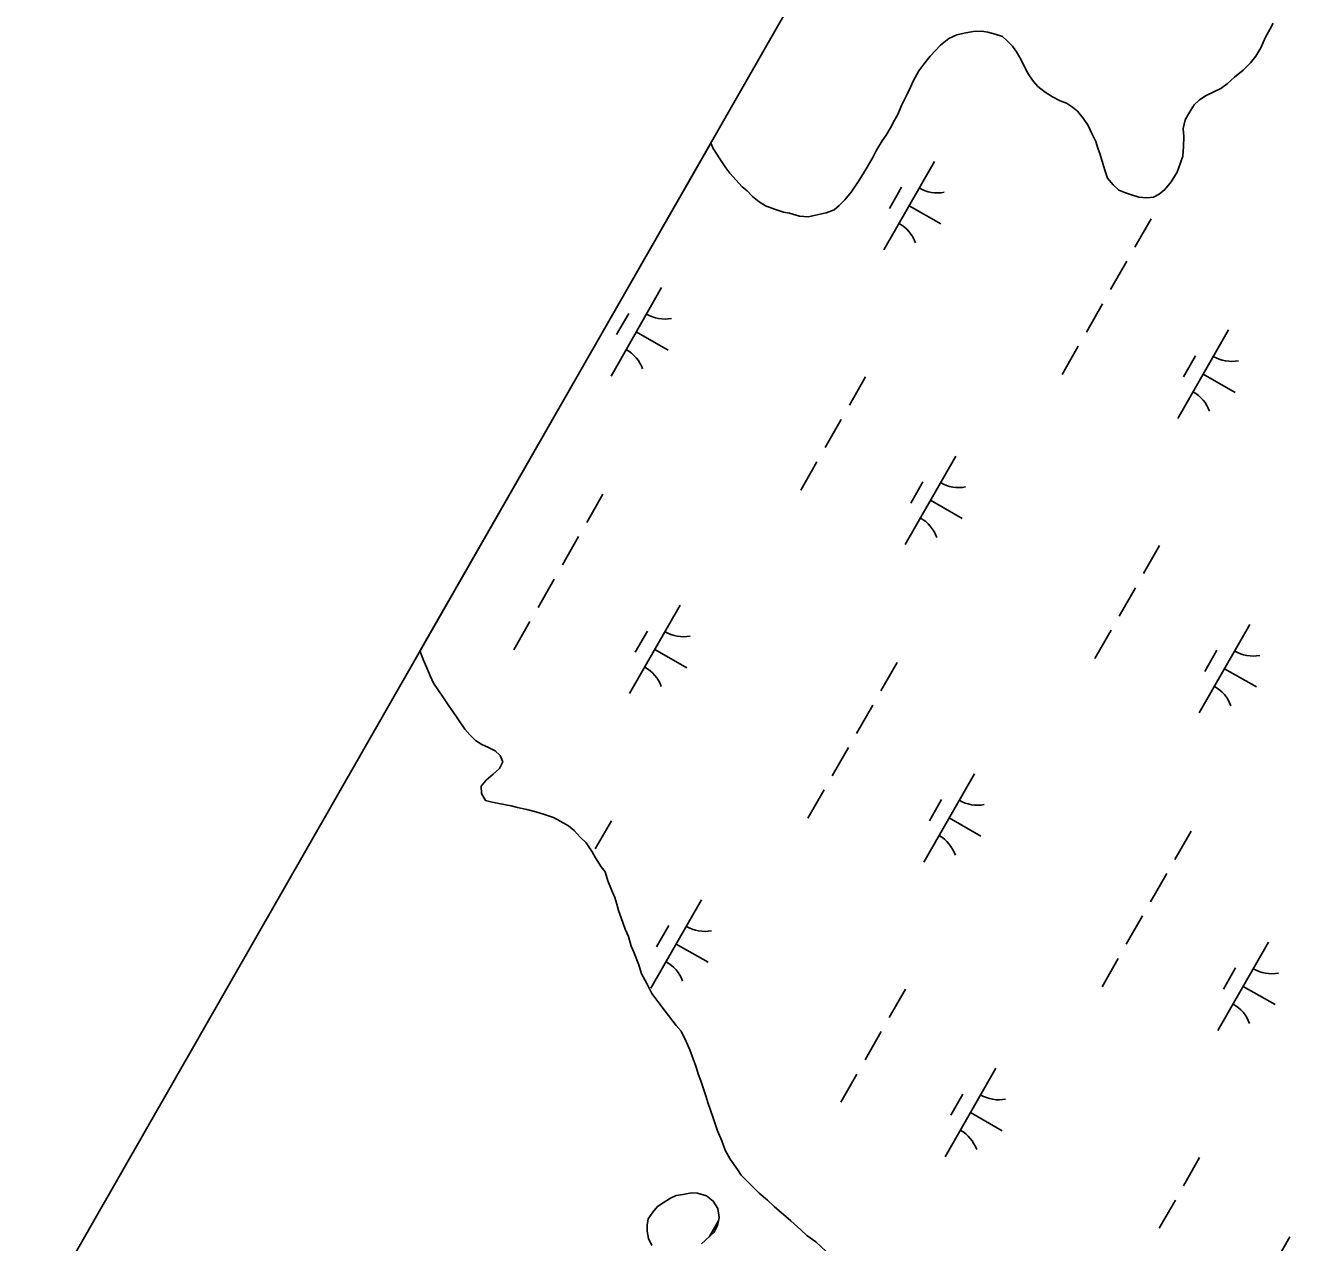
# Model space of a CAD drawing. Extents: x 3930721 to 3950824, y 220441 to 242861.
# Drawn here: x 3938750 to 3939383, y 234672 to 235269 of the extents above; entities that cross this region are included whole.
import ezdxf

# ---------------------------------------------------------------- set-up
doc = ezdxf.new("R2010")
doc.units = 0
doc.layers.add('V-GRID-FRAM', color=7, linetype='Continuous')
doc.layers.add('V-WETL-SWMP', color=7, linetype='Continuous')

msp = doc.modelspace()

# ---------------------------------------------------------------- linework, layer by layer
at = {"layer": 'V-GRID-FRAM'}
msp.add_lwpolyline([(3948829.04, 235080.94), (3941569.42, 222286.79), (3934009.8, 226348.12), (3941449.59, 239338.56), (3948829.04, 235080.94)], dxfattribs=at)
at = {"layer": 'V-WETL-SWMP'}
for p, q in [((3939362.08, 235270.63), (3939360.67, 235267.88)), ((3939203.04, 235263.06), (3939198.85, 235259.8)), ((3939206.94, 235264.94), (3939203.04, 235263.06)), ((3939210.54, 235265.72), (3939206.94, 235264.94)), ((3939214.97, 235266.49), (3939210.54, 235265.72)), ((3939219.12, 235266.72), (3939214.97, 235266.49)), ((3939222.15, 235266.12), (3939219.12, 235266.72)), ((3939225.74, 235265.25), (3939222.15, 235266.12)), ((3939229.31, 235264.09), (3939225.74, 235265.25)), ((3939231.77, 235261.85), (3939229.31, 235264.09)), ((3939234.23, 235259.33), (3939231.77, 235261.85)), ((3939358.4, 235263.76), (3939356.12, 235258.54)), ((3939360.67, 235267.88), (3939358.4, 235263.76)), ((3939198.85, 235259.8), (3939193.8, 235254.34)), ((3939236.12, 235256.54), (3939234.23, 235259.33)), ((3939237.75, 235253.75), (3939236.12, 235256.54)), ((3939356.12, 235258.54), (3939353.58, 235254.43)), ((3939190.71, 235250.51), (3939188.18, 235247.22)), ((3939193.8, 235254.34), (3939190.71, 235250.51)), ((3939239.64, 235250.41), (3939237.75, 235253.75)), ((3939240.98, 235247.63), (3939239.64, 235250.41)), ((3939351.04, 235251.15), (3939347.4, 235247.6)), ((3939353.58, 235254.43), (3939351.04, 235251.15)), ((3939188.18, 235247.22), (3939185.63, 235242.56)), ((3939242.6, 235244.84), (3939240.98, 235247.63)), ((3939244.5, 235242.05), (3939242.6, 235244.84)), ((3939343.21, 235244.06), (3939339.57, 235240.79)), ((3939347.4, 235247.6), (3939343.21, 235244.06)), ((3939184.21, 235239.26), (3939182.21, 235235.14)), ((3939185.63, 235242.56), (3939184.21, 235239.26)), ((3939246.68, 235239.54), (3939244.5, 235242.05)), ((3939250.24, 235236.73), (3939246.68, 235239.54)), ((3939253.8, 235234.47), (3939250.24, 235236.73)), ((3939336.5, 235238.62), (3939329.27, 235235.12)), ((3939339.57, 235240.79), (3939336.5, 235238.62)), ((3939179.66, 235230.2), (3939177.95, 235225.8)), ((3939182.21, 235235.14), (3939179.66, 235230.2)), ((3939257.64, 235232.48), (3939253.8, 235234.47)), ((3939260.67, 235231.34), (3939257.64, 235232.48)), ((3939263.68, 235229.36), (3939260.67, 235231.34)), ((3939323.41, 235230.5), (3939320.87, 235226.67)), ((3939325.93, 235232.96), (3939323.41, 235230.5)), ((3939329.27, 235235.12), (3939325.93, 235232.96)), ((3939177.95, 235225.8), (3939176.25, 235223.06)), ((3939266.15, 235227.39), (3939263.68, 235229.36)), ((3939268.86, 235224.04), (3939266.15, 235227.39)), ((3939271.3, 235220.41), (3939268.86, 235224.04)), ((3939320.87, 235226.67), (3939318.88, 235223.1)), ((3939174.26, 235219.21), (3939172.28, 235215.65)), ((3939176.25, 235223.06), (3939174.26, 235219.21)), ((3939272.92, 235216.8), (3939271.3, 235220.41)), ((3939318.88, 235223.1), (3939318, 235218.97)), ((3939318, 235218.97), (3939318.22, 235214.82)), ((3939086.1, 235211.72), (3938943.51, 234962.75)), ((3939087.33, 235209.03), (3939086.1, 235211.72)), ((3939170.31, 235212.91), (3939167.48, 235208.25)), ((3939172.28, 235215.65), (3939170.31, 235212.91)), ((3939275.07, 235212.62), (3939272.92, 235216.8)), ((3939276.13, 235209.29), (3939275.07, 235212.62)), ((3939318.22, 235214.82), (3939318.16, 235210.12)), ((3939090.58, 235204.01), (3939087.33, 235209.03)), ((3939165.78, 235204.95), (3939162.95, 235200.01)), ((3939167.48, 235208.25), (3939165.78, 235204.95)), ((3939277.2, 235206.24), (3939276.13, 235209.29)), ((3939278.52, 235201.8), (3939277.2, 235206.24)), ((3939317.82, 235205.42), (3939316.67, 235202.12)), ((3939318.16, 235210.12), (3939317.82, 235205.42)), ((3939093.56, 235199.55), (3939090.58, 235204.01)), ((3939095.47, 235197.04), (3939093.56, 235199.55)), ((3939162.95, 235200.01), (3939160.97, 235196.72)), ((3939195.88, 235202.74), (3939171.03, 235159.36)), ((3939279.58, 235198.47), (3939278.52, 235201.8)), ((3939280.91, 235194.58), (3939279.58, 235198.47)), ((3939316.67, 235202.12), (3939314.95, 235197.45)), ((3939101.46, 235190.33), (3939095.47, 235197.04)), ((3939158.15, 235192.34), (3939155.05, 235187.68)), ((3939160.97, 235196.72), (3939158.15, 235192.34)), ((3939283.63, 235191.23), (3939280.91, 235194.58)), ((3939312.12, 235192.78), (3939309.03, 235188.95)), ((3939314.95, 235197.45), (3939312.12, 235192.78)), ((3939103.92, 235188.36), (3939101.46, 235190.33)), ((3939106.65, 235185.56), (3939103.92, 235188.36)), ((3939155.05, 235187.68), (3939151.96, 235183.85)), ((3939179.74, 235190.09), (3939173.78, 235179.68)), ((3939286.36, 235188.7), (3939283.63, 235191.23)), ((3939289.66, 235187.28), (3939286.36, 235188.7)), ((3939292.69, 235186.41), (3939289.66, 235187.28)), ((3939296.27, 235185.25), (3939292.69, 235186.41)), ((3939306.24, 235186.78), (3939303.46, 235185.16)), ((3939309.03, 235188.95), (3939306.24, 235186.78)), ((3939109.93, 235183.02), (3939106.65, 235185.56)), ((3939112.95, 235181.05), (3939109.93, 235183.02)), ((3939117.35, 235179.33), (3939112.95, 235181.05)), ((3939149.16, 235181.12), (3939146.64, 235178.95)), ((3939151.96, 235183.85), (3939149.16, 235181.12)), ((3939183.46, 235181.05), (3939199.08, 235172.11)), ((3939300.13, 235184.93), (3939296.27, 235185.25)), ((3939303.46, 235185.16), (3939300.13, 235184.93)), ((3939121.75, 235177.89), (3939117.35, 235179.33)), ((3939124.78, 235177.3), (3939121.75, 235177.89)), ((3939129.74, 235175.85), (3939124.78, 235177.3)), ((3939133.88, 235175.52), (3939129.74, 235175.85)), ((3939142.75, 235177.61), (3939133.88, 235175.52)), ((3939146.64, 235178.95), (3939142.75, 235177.61)), ((3939302.25, 235174.58), (3939294.3, 235160.69)), ((3939290.32, 235153.75), (3939282.37, 235139.87)), ((3939062.01, 235140.85), (3939037.17, 235097.47)), ((3939278.4, 235132.93), (3939270.45, 235119.04)), ((3939045.88, 235128.2), (3939039.91, 235117.79)), ((3939049.59, 235119.16), (3939065.21, 235110.21)), ((3939340.22, 235120.08), (3939315.37, 235076.69)), ((3939266.47, 235112.1), (3939258.52, 235098.22)), ((3939324.09, 235107.43), (3939318.12, 235097.01)), ((3939327.8, 235098.38), (3939343.42, 235089.44)), ((3939162.09, 235097.03), (3939154.14, 235083.14)), ((3939150.16, 235076.2), (3939142.21, 235062.32)), ((3939138.23, 235055.37), (3939130.28, 235041.49)), ((3939206.36, 235058.19), (3939181.51, 235014.8)), ((3939190.22, 235045.53), (3939184.25, 235035.12)), ((3939033.19, 235039.48), (3939025.24, 235025.59)), ((3939193.93, 235036.49), (3939209.55, 235027.55)), ((3939021.26, 235018.65), (3939013.31, 235004.77)), ((3939306.43, 235014.36), (3939298.48, 235000.48)), ((3939009.34, 234997.82), (3939001.39, 234983.94)), ((3939294.5, 234993.53), (3939286.55, 234979.65)), ((3939071.16, 234984.98), (3939046.31, 234941.59)), ((3938997.41, 234977), (3938989.46, 234963.11)), ((3939055.03, 234972.32), (3939049.06, 234961.91)), ((3939282.58, 234972.71), (3939274.62, 234958.82)), ((3939350.7, 234975.52), (3939325.85, 234932.13)), ((3938943.51, 234962.75), (3938943.88, 234961.49)), ((3938943.88, 234961.49), (3938944.95, 234958.43)), ((3938944.95, 234958.43), (3938946.83, 234954.26)), ((3939058.74, 234963.28), (3939074.36, 234954.34)), ((3939334.56, 234962.87), (3939328.6, 234952.46)), ((3938946.83, 234954.26), (3938948.44, 234950.37)), ((3939177.53, 234956.81), (3939169.58, 234942.93)), ((3939338.27, 234953.83), (3939353.89, 234944.88)), ((3938948.44, 234950.37), (3938950.05, 234946.76)), ((3938950.05, 234946.76), (3938952.22, 234943.69)), ((3938952.22, 234943.69), (3938954.66, 234940.06)), ((3938954.66, 234940.06), (3938957.64, 234935.6)), ((3938957.64, 234935.6), (3938959.54, 234932.81)), ((3938959.54, 234932.81), (3938961.71, 234929.74)), ((3939165.61, 234935.98), (3939157.65, 234922.1)), ((3938961.71, 234929.74), (3938965.5, 234924.16)), ((3938965.5, 234924.16), (3938967.95, 234921.36)), ((3938967.95, 234921.36), (3938970.68, 234918.56)), ((3938970.68, 234918.56), (3938973.7, 234916.59)), ((3938973.7, 234916.59), (3938976.99, 234915.16)), ((3938976.99, 234915.16), (3938980.29, 234913.46)), ((3939153.68, 234915.16), (3939145.73, 234901.27)), ((3938980.29, 234913.46), (3938982.75, 234911.22)), ((3938984.09, 234908.16), (3938982.39, 234904.86)), ((3938982.75, 234911.22), (3938984.09, 234908.16)), ((3938979.31, 234902.14), (3938975.95, 234899.14)), ((3938982.39, 234904.86), (3938979.31, 234902.14)), ((3939215.5, 234902.31), (3939190.66, 234858.92)), ((3938975.95, 234899.14), (3938973.42, 234896.14)), ((3938973.42, 234896.14), (3938973.65, 234892.54)), ((3938973.65, 234892.54), (3938975.54, 234889.2)), ((3938975.54, 234889.2), (3938978.85, 234888.33)), ((3938978.85, 234888.33), (3938982.16, 234887.73)), ((3939141.75, 234894.33), (3939133.8, 234880.45)), ((3939199.37, 234889.66), (3939193.4, 234879.24)), ((3938982.16, 234887.73), (3938988.22, 234886.54)), ((3938988.22, 234886.54), (3938991.25, 234885.67)), ((3938991.25, 234885.67), (3938995.94, 234884.78)), ((3938995.94, 234884.78), (3939000.35, 234883.62)), ((3939000.35, 234883.62), (3939005.03, 234882.17)), ((3939005.03, 234882.17), (3939008.88, 234880.74)), ((3939008.88, 234880.74), (3939012.17, 234879.04)), ((3939012.17, 234879.04), (3939016.29, 234876.77)), ((3939016.29, 234876.77), (3939019.02, 234874.52)), ((3939037.37, 234879.26), (3939029.42, 234865.37)), ((3939203.08, 234880.62), (3939218.7, 234871.67)), ((3939019.02, 234874.52), (3939022.02, 234871.17)), ((3939022.02, 234871.17), (3939025.02, 234868.36)), ((3939321.87, 234874.14), (3939313.92, 234860.26)), ((3939025.02, 234868.36), (3939028, 234863.9)), ((3939028, 234863.9), (3939029.63, 234861.11)), ((3939029.63, 234861.11), (3939032.33, 234856.66)), ((3939032.33, 234856.66), (3939034.23, 234854.14)), ((3939034.23, 234854.14), (3939035.56, 234849.7)), ((3939309.95, 234853.32), (3939302, 234839.43)), ((3939035.56, 234849.7), (3939037.43, 234845.26)), ((3939037.43, 234845.26), (3939039.04, 234841.64)), ((3939039.04, 234841.64), (3939040.1, 234838.31)), ((3939040.1, 234838.31), (3939040.89, 234835.26)), ((3939081.64, 234840.42), (3939056.79, 234797.03)), ((3939040.89, 234835.26), (3939042.23, 234831.65)), ((3939042.23, 234831.65), (3939044.09, 234826.09)), ((3939298.02, 234832.49), (3939290.07, 234818.61)), ((3939044.09, 234826.09), (3939045.7, 234822.48)), ((3939065.5, 234827.77), (3939059.54, 234817.35)), ((3939045.7, 234822.48), (3939047.02, 234817.76)), ((3939069.21, 234818.72), (3939084.83, 234809.78)), ((3939359.85, 234819.64), (3939335, 234776.26)), ((3939047.02, 234817.76), (3939048.36, 234814.7)), ((3939048.36, 234814.7), (3939050.77, 234808.59)), ((3939050.77, 234808.59), (3939052.09, 234804.15)), ((3939286.09, 234811.66), (3939278.14, 234797.78)), ((3939343.71, 234806.99), (3939337.74, 234796.58)), ((3939052.09, 234804.15), (3939054.79, 234799.42)), ((3939054.79, 234799.42), (3939057.21, 234794.41)), ((3939057.21, 234794.41), (3939060.2, 234790.5)), ((3939181.71, 234796.59), (3939173.76, 234782.71)), ((3939347.42, 234797.95), (3939363.04, 234789)), ((3939060.2, 234790.5), (3939063.73, 234785.75)), ((3939063.73, 234785.75), (3939069.17, 234778.77)), ((3939069.17, 234778.77), (3939071.62, 234775.97)), ((3939071.62, 234775.97), (3939074.04, 234770.96)), ((3939169.78, 234775.77), (3939161.83, 234761.88)), ((3939074.04, 234770.96), (3939075.92, 234766.79)), ((3939075.92, 234766.79), (3939076.98, 234763.74)), ((3939076.98, 234763.74), (3939078.85, 234758.74)), ((3939078.85, 234758.74), (3939080.18, 234754.58)), ((3939225.98, 234757.75), (3939201.13, 234714.36)), ((3939080.18, 234754.58), (3939081.25, 234751.52)), ((3939081.25, 234751.52), (3939083.64, 234744.3)), ((3939157.86, 234754.94), (3939149.91, 234741.06)), ((3939083.64, 234744.3), (3939084.7, 234740.97)), ((3939209.84, 234745.1), (3939203.88, 234734.69)), ((3939084.7, 234740.97), (3939087.37, 234733.47)), ((3939087.37, 234733.47), (3939089.49, 234727.09)), ((3939213.55, 234736.06), (3939229.17, 234727.11)), ((3939089.49, 234727.09), (3939091.64, 234722.08)), ((3939091.64, 234722.08), (3939093.24, 234717.64)), ((3939093.24, 234717.64), (3939095.67, 234713.18)), ((3939095.67, 234713.18), (3939099.19, 234708.16)), ((3939326.05, 234713.93), (3939318.1, 234700.04)), ((3939099.19, 234708.16), (3939101.09, 234705.37)), ((3939101.09, 234705.37), (3939109.82, 234696.41)), ((3939109.82, 234696.41), (3939113.92, 234693.04)), ((3939113.92, 234693.04), (3939117.19, 234689.95)), ((3939314.13, 234693.1), (3939306.17, 234679.22)), ((3939117.19, 234689.95), (3939125.39, 234682.93)), ((3939090.01, 234683.18), (3939085.46, 234675.25)), ((3939125.39, 234682.93), (3939130.31, 234678.45)), ((3939130.31, 234678.45), (3939133.31, 234675.64)), ((3939133.31, 234675.64), (3939137.7, 234672.54)), ((3939370.32, 234675.09), (3939345.47, 234631.7)), ((3939137.7, 234672.54), (3939142.61, 234668.06))]:
    msp.add_line(p, q, dxfattribs=at)
msp.add_lwpolyline([(3939057.23, 234670.85), (3939055.62, 234674.18), (3939054.84, 234677.79), (3939054.88, 234680.83), (3939055.47, 234683.86), (3939057.73, 234687.15), (3939059.97, 234689.88), (3939062.76, 234691.78), (3939066.39, 234693.95), (3939069.17, 234695.29), (3939072.49, 234695.8), (3939076.65, 234696.57), (3939079.69, 234696.53), (3939084.09, 234695.09), (3939087.38, 234692.56), (3939089.54, 234688.94), (3939090.31, 234684.51), (3939089.43, 234680.65), (3939087.73, 234677.35), (3939081.57, 234671.63)], dxfattribs=at)
for centre, start, end in [((3939197.39, 235204.9), 239.42788, 280.97154), ((3939169.94, 235156.96), 19.42788, 60.97154), ((3939063.52, 235143.01), 239.42788, 280.97154), ((3939036.07, 235095.07), 19.42788, 60.97154), ((3939341.73, 235122.24), 239.42788, 280.97154), ((3939314.28, 235074.3), 19.42788, 60.97154), ((3939207.86, 235060.34), 239.42788, 280.97154), ((3939180.41, 235012.41), 19.42788, 60.97154), ((3939072.67, 234987.13), 239.42788, 280.97154), ((3939352.21, 234977.68), 239.42788, 280.97154), ((3939045.22, 234939.2), 19.42788, 60.97154), ((3939324.75, 234929.74), 19.42788, 60.97154), ((3939217.01, 234904.47), 239.42788, 280.97154), ((3939189.56, 234856.53), 19.42788, 60.97154), ((3939083.15, 234842.58), 239.42788, 280.97154), ((3939055.69, 234794.64), 19.42788, 60.97154), ((3939361.35, 234821.8), 239.42788, 280.97154), ((3939333.9, 234773.86), 19.42788, 60.97154), ((3939227.49, 234759.91), 239.42788, 280.97154), ((3939200.03, 234711.97), 19.42788, 60.97154)]:
    msp.add_arc(centre, 17.62, start, end, dxfattribs=at)

doc.saveas('drawing.dxf')
